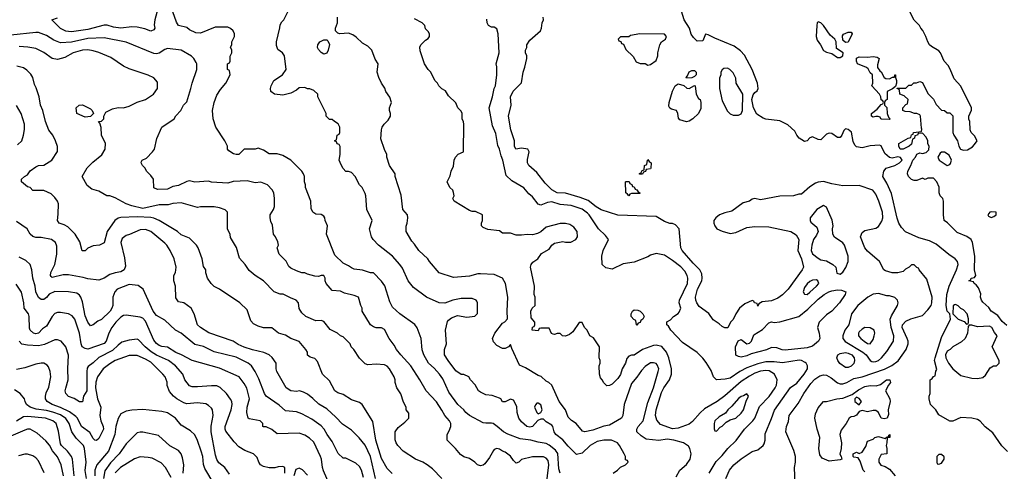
# Model space of a CAD drawing. Header units: inches. Extents: x 1793389 to 1900389, y 320802 to 470796.
# Tile 712 of 752: x 1881254 to 1888426, y 435063 to 438352. Entities that reach past the tile are written whole.
import ezdxf

# ---------------------------------------------------------------- set-up
doc = ezdxf.new("R2010")
doc.units = ezdxf.units.IN
doc.header["$MEASUREMENT"] = 0
doc.layers.add('B8483', color=7, linetype='Continuous')

msp = doc.modelspace()

# ---------------------------------------------------------------- linework, layer by layer
at = {"layer": 'B8483', "color": 2}
for points, elevation in [([(1882259.1, 438430), (1882236.9, 438350), (1882233.7, 438313.7), (1882238, 438290), (1882230, 438278), (1882210, 438269), (1882165.6, 438285.6), (1882110, 438298), (1882070, 438299.5), (1881990, 438289.6), (1881937.7, 438297.7), (1881890, 438311.8), (1881870, 438312), (1881750, 438281.3), (1881630, 438263.7), (1881610, 438265.2), (1881589.4, 438269.4), (1881550, 438289), (1881488.7, 438350), (1881530, 438364.7)], 270), ([(1885190, 435049.2), (1885180.1, 435080.1), (1885172.8, 435192.8), (1885157.7, 435217.7), (1885110, 435254), (1885090, 435264.5), (1885030, 435274.5), (1884978, 435290), (1884900.5, 435300.5), (1884810, 435332.3), (1884777.2, 435350), (1884732.7, 435390), (1884702, 435410), (1884690, 435414.5), (1884650, 435412.3), (1884630, 435416), (1884530, 435469.3), (1884504, 435490), (1884489, 435510), (1884446, 435550), (1884378.9, 435638.9), (1884335.3, 435735.3), (1884312.7, 435770), (1884273.6, 435813.6), (1884232.7, 435850), (1884197.2, 435910), (1884186.3, 435946.3), (1884179, 436030), (1884150, 436108), (1884132.9, 436132.9), (1884022, 436210), (1883970, 436258), (1883950, 436298), (1883912.9, 436412.9), (1883890, 436448), (1883830, 436508), (1883808.9, 436508.9), (1883750, 436528.7), (1883690, 436535.3), (1883670, 436544), (1883650, 436559), (1883610, 436578), (1883550, 436638), (1883489.2, 436790), (1883496, 436850), (1883479, 436890), (1883477.2, 436910), (1883470, 436922), (1883450, 436934), (1883410, 436935.3), (1883388, 436950), (1883376.4, 436976.4), (1883375.3, 437030), (1883335.3, 437130), (1883335.3, 437150), (1883329, 437170), (1883328.9, 437208.9), (1883322, 437230), (1883310, 437248), (1883228, 437330), (1883170, 437362), (1883130, 437375.3), (1883070, 437375.3), (1883030, 437402), (1882990, 437415.3), (1882968.9, 437408.9), (1882890, 437408), (1882850, 437369), (1882830, 437369), (1882810, 437375.3), (1882776.4, 437396.4), (1882768, 437410), (1882768, 437430), (1882748, 437470), (1882682, 437570), (1882664, 437630), (1882657.2, 437690), (1882669.3, 437750), (1882690, 437802), (1882716.5, 437843.5), (1882755.3, 437890), (1882786, 437950), (1882782, 437982), (1882768, 437990), (1882768, 438030), (1882782, 438038), (1882786, 438050), (1882787.3, 438087.3), (1882798, 438110), (1882798, 438130), (1882788.9, 438151.1), (1882798, 438170), (1882798, 438190), (1882818, 438230), (1882818, 438250), (1882808, 438270), (1882790, 438288), (1882770, 438298), (1882676.4, 438296.4), (1882570, 438254), (1882536.5, 438256.5), (1882490, 438279), (1882470, 438294), (1882409.5, 438309.5), (1882394.9, 438334.9), (1882368.7, 438410)], 270), ([(1885578, 435050), (1885608, 435070), (1885630, 435092), (1885666, 435110), (1885686, 435130), (1885682, 435142), (1885667.3, 435147.3), (1885666, 435170), (1885658, 435190), (1885624, 435250), (1885608.7, 435270), (1885566, 435290), (1885509.5, 435289.5), (1885460.7, 435279.3), (1885410.4, 435249.6), (1885350, 435195.3), (1885310, 435186), (1885250, 435245.2), (1885211.1, 435291.1), (1885159.3, 435330), (1885146.6, 435350), (1885137.2, 435390), (1885130, 435399), (1885090, 435422), (1885070, 435442), (1885050, 435442), (1885027.1, 435432.9), (1884990, 435389), (1884970, 435384), (1884948.7, 435390), (1884910, 435424), (1884890, 435449), (1884878, 435490), (1884875.1, 435535.1), (1884850, 435582), (1884830, 435588), (1884790, 435568), (1884770, 435568), (1884758, 435590), (1884750, 435595.3), (1884694.6, 435614.6), (1884650, 435619), (1884610, 435639), (1884595.3, 435650), (1884572.5, 435692.5), (1884538, 435730), (1884526, 435750), (1884490, 435768), (1884470, 435768.7), (1884430, 435795.3), (1884374, 435870), (1884349, 435910), (1884349, 435950), (1884362, 435990), (1884355.3, 436090), (1884370, 436154), (1884376.4, 436163.6), (1884400.2, 436179.8), (1884443.1, 436196.9), (1884510, 436184.7), (1884570, 436192), (1884588.4, 436211.6), (1884588.9, 436288.9), (1884583.1, 436303.1), (1884578, 436310), (1884550, 436321.2), (1884470, 436321.2), (1884410, 436309), (1884350, 436288), (1884310, 436288.7), (1884218, 436330), (1884121.5, 436401.5), (1884084, 436450), (1884043.2, 436543.2), (1884024, 436570), (1883969, 436630), (1883868, 436710), (1883828, 436750), (1883815.3, 436770), (1883802, 436830), (1883822, 436890), (1883782, 436970), (1883775.3, 437070), (1883770, 437086), (1883748, 437130), (1883728, 437150), (1883698, 437210), (1883670, 437238), (1883650, 437246), (1883630, 437246), (1883610, 437268), (1883594.6, 437294.6), (1883582, 437330), (1883588, 437370), (1883587.3, 437427.3), (1883582, 437442), (1883567.3, 437447.3), (1883562, 437462), (1883548, 437470), (1883562, 437478), (1883566, 437510), (1883582, 437518), (1883586, 437530), (1883586, 437570), (1883574.6, 437594.6), (1883546, 437610), (1883530, 437626), (1883510, 437626), (1883486, 437650), (1883486, 437670), (1883426, 437790), (1883426, 437810), (1883396.4, 437836.4), (1883367.3, 437847.3), (1883350, 437848), (1883330, 437858), (1883290, 437855.3), (1883270, 437838), (1883230, 437818), (1883170, 437802), (1883110, 437808.7), (1883084, 437830), (1883081.2, 437850), (1883086, 437870), (1883105.2, 437910), (1883168, 437950), (1883194, 437990), (1883182, 438090), (1883168, 438110), (1883134.6, 438134.6), (1883124.7, 438164.7), (1883124, 438190), (1883148.4, 438291.6), (1883150, 438314), (1883163.1, 438336.9), (1883178, 438350), (1883206, 438410)], 266), ([(1888450, 435206), (1888409.1, 435249.1), (1888343.2, 435343.2), (1888286.8, 435386.8), (1888250, 435428.7), (1888230, 435439), (1888190, 435449), (1888110, 435455.3), (1888051.1, 435428.9), (1888030, 435429), (1887950, 435475.3), (1887928.7, 435510), (1887888.7, 435550), (1887878, 435590), (1887878, 435610), (1887886, 435630), (1887886, 435730), (1887902, 435738), (1887910, 435754), (1887922, 435758), (1887928.4, 435791.6), (1887935.3, 435804.7), (1887918, 435870), (1887922, 435890), (1887970, 436038), (1888035.3, 436170), (1888028.7, 436208.7), (1888009.5, 436229.5), (1888002.7, 436270), (1888006.6, 436350), (1888024.5, 436410), (1888078, 436530), (1888089.3, 436570), (1888085.2, 436590), (1888069, 436610), (1888022, 436642), (1887930, 436716), (1887882.5, 436742.5), (1887803.9, 436763.9), (1887707.3, 436807.3), (1887677.5, 436837.5), (1887657.2, 436870), (1887645.4, 436905.4), (1887605.4, 437085.4), (1887570, 437162), (1887542, 437210), (1887549.2, 437250), (1887565.2, 437270), (1887630, 437290.4), (1887663.7, 437310), (1887682.4, 437330), (1887670, 437349.4), (1887650, 437352.1), (1887610, 437343.6), (1887590, 437347.3), (1887556.4, 437376.4), (1887530, 437434), (1887517.5, 437437.5), (1887450, 437433.6), (1887390, 437417.7), (1887350, 437425.1), (1887338.2, 437438.2), (1887325.7, 437465.7), (1887313.1, 437533.1), (1887290, 437553.2), (1887270, 437556), (1887256.1, 437543.9), (1887242.4, 437510), (1887230, 437494.5), (1887210, 437494), (1887170, 437522.9), (1887150, 437524.5), (1887130, 437517.2), (1887090, 437477.2), (1887070, 437479.3), (1887030, 437499.6), (1887008.6, 437491.4), (1886990, 437469.2), (1886970, 437463.7), (1886932.7, 437490), (1886916, 437510), (1886900.2, 437540.2), (1886850, 437586.6), (1886790, 437615.1), (1886690, 437627), (1886670, 437633.6), (1886624.7, 437664.8), (1886599.7, 437710), (1886586.9, 437770), (1886596.3, 437803.7), (1886610, 437822.8), (1886625.6, 437834.4), (1886634, 437850), (1886629.2, 437890), (1886589.4, 437990), (1886534.3, 438094.3), (1886504.4, 438124.4), (1886459.1, 438159.1), (1886317.5, 438217.5), (1886270, 438242), (1886250, 438246), (1886230, 438198), (1886190, 438195.3), (1886162, 438222), (1886145.6, 438245.6), (1886134, 438290), (1886094.5, 438350), (1886065.6, 438445.6)], 246), ([(1888444.9, 436124.9), (1888410, 436152.7), (1888378.7, 436198.7), (1888330, 436229.3), (1888314.8, 436254.8), (1888270, 436294), (1888259.3, 436310), (1888254, 436330), (1888254.6, 436354.6), (1888239.3, 436399.3), (1888222, 436422), (1888206, 436430), (1888202, 436442), (1888168.7, 436450), (1888182, 436458), (1888186, 436470), (1888210, 436474), (1888218, 436490), (1888209.2, 436529.2), (1888212.7, 436630), (1888194, 436730), (1888184, 436750), (1888153.6, 436773.6), (1888083.2, 436803.2), (1888012.9, 436872.9), (1887989.2, 436890), (1887982.7, 436930), (1887982.9, 437030), (1887978, 437050), (1887959.3, 437070), (1887952.7, 437090), (1887952.3, 437132.3), (1887935.3, 437170), (1887910, 437198), (1887870, 437198), (1887851, 437189), (1887830, 437198), (1887790, 437182), (1887770, 437182), (1887749.1, 437189.1), (1887728.7, 437210), (1887722, 437230), (1887724, 437250), (1887745.2, 437290), (1887759, 437330), (1887779, 437350), (1887790, 437372), (1887810, 437382), (1887830, 437378), (1887856.4, 437383.6), (1887876.4, 437403.6), (1887878, 437430), (1887868.9, 437448.9), (1887868.7, 437470), (1887856.4, 437496.4), (1887830, 437526), (1887798, 437522), (1887794, 437510), (1887774, 437506), (1887772, 437490), (1887758, 437482), (1887750, 437446), (1887734, 437430), (1887690, 437409.2), (1887668.7, 437410), (1887658, 437430), (1887658, 437450), (1887726, 437490), (1887746, 437494), (1887750, 437514), (1887762, 437518), (1887766, 437530), (1887822, 437538), (1887826, 437554), (1887822, 437562), (1887815.3, 437650), (1887810, 437658), (1887788.7, 437668.7), (1887771.3, 437668.7), (1887740.4, 437680.4), (1887703.1, 437683.1), (1887686, 437690), (1887686, 437710), (1887710, 437734), (1887722, 437738), (1887726, 437770), (1887696.4, 437796.4), (1887666, 437810), (1887662, 437842), (1887646, 437850), (1887646, 437854), (1887710, 437854), (1887730, 437874), (1887750, 437874), (1887768.4, 437891.6), (1887787.3, 437892.7), (1887810, 437902), (1887830, 437894), (1887870, 437814), (1887910, 437774), (1887930, 437734), (1887970, 437694), (1887991.6, 437691.6), (1888010, 437674), (1888030, 437674), (1888051.6, 437651.6), (1888052, 437530), (1888058, 437510), (1888084.7, 437470), (1888094.8, 437430), (1888106, 437410), (1888130, 437400.7), (1888157, 437403), (1888193.6, 437426.4), (1888210, 437442), (1888228, 437470), (1888210, 437506), (1888186, 437530), (1888178, 437550), (1888175.3, 437610), (1888168.7, 437628.7), (1888168, 437650), (1888187.3, 437692.7), (1888188, 437710), (1888108.9, 437868.9), (1888061.5, 437921.5), (1888032.9, 437992.9), (1888018, 438018), (1887988, 438050), (1887962.7, 438110), (1887950, 438125.2), (1887896.5, 438156.5), (1887882, 438170), (1887868.7, 438190), (1887855.3, 438230), (1887833.6, 438273.6), (1887818, 438290), (1887808, 438310), (1887770, 438348), (1887738, 438410)], 242), ([(1886036.4, 435023.6), (1886062, 435070), (1886110, 435111.3), (1886139, 435150), (1886144, 435190), (1886135.3, 435230), (1886124.7, 435244.7), (1886089.4, 435269.4), (1886018, 435290), (1885970, 435297.6), (1885910, 435287), (1885818, 435298), (1885780.1, 435320.1), (1885749, 435350), (1885748.7, 435370), (1885759, 435390), (1885796.2, 435430), (1885830, 435564.7), (1885869.6, 435670), (1885905.2, 435790), (1885909, 435810), (1885897.5, 435837.5), (1885890, 435848.7), (1885870, 435854), (1885850, 435852.7), (1885810, 435825.2), (1885782.8, 435797.2), (1885750, 435749), (1885710, 435702), (1885656.3, 435550), (1885646.8, 435470), (1885638, 435450), (1885550, 435399.3), (1885510, 435392.7), (1885430, 435362.7), (1885370, 435349.2), (1885354.6, 435354.6), (1885308, 435410), (1885273.6, 435433.6), (1885250, 435458), (1885229, 435510), (1885184, 435570), (1885129, 435689), (1885109.2, 435709.2), (1885090, 435719), (1885052.1, 435752.1), (1885030, 435761.2), (1884937.5, 435817.5), (1884895.3, 435835.3), (1884838, 435958), (1884830, 435986), (1884814, 435970), (1884790, 435958), (1884770, 435958), (1884730, 435978), (1884704.7, 436004.7), (1884698, 436030), (1884714, 436070), (1884770, 436142), (1884788.7, 436151.3), (1884807.3, 436172.7), (1884804, 436230), (1884809.4, 436330), (1884793.2, 436430), (1884770, 436468.7), (1884710, 436495.3), (1884610, 436502), (1884590, 436502), (1884530, 436484), (1884414.6, 436474.6), (1884310, 436508.7), (1884238, 436590), (1884228, 436610), (1884162, 436670), (1884130, 436718), (1884110, 436738), (1884069, 436810), (1884069, 436849), (1884077.2, 436870), (1884081.2, 436910), (1884079, 436930), (1884044, 436970), (1884033.6, 437073.6), (1883988.7, 437210), (1883988, 437230), (1883948.7, 437290), (1883928.7, 437350), (1883928, 437370), (1883910, 437406), (1883884.7, 437484.7), (1883888.7, 437550), (1883895.3, 437570), (1883908, 437590), (1883938.6, 437621.4), (1883954, 437650), (1883955.3, 437670), (1883948.7, 437690), (1883948.7, 437710), (1883962, 437750), (1883948.9, 437788.9), (1883922, 437830), (1883913.6, 437853.6), (1883888.7, 437890), (1883868.7, 437930), (1883858, 437970), (1883866, 438030), (1883844, 438064), (1883818, 438130), (1883790, 438158), (1883750, 438182), (1883704.1, 438224.1), (1883680.9, 438240.9), (1883650, 438254), (1883586, 438250), (1883570, 438254), (1883554, 438270), (1883554, 438290), (1883568.7, 438330), (1883568, 438370)], 262), ([(1886277.2, 435050), (1886326.3, 435133.7), (1886370, 435177.3), (1886411.5, 435228.5), (1886473.8, 435286.2), (1886533.2, 435370), (1886595.1, 435430), (1886609.6, 435450.4), (1886644, 435536), (1886712.5, 435607.5), (1886757, 435670), (1886767.3, 435690), (1886772, 435730), (1886751.1, 435771.1), (1886713.7, 435793.7), (1886690, 435796.3), (1886650, 435791.2), (1886610, 435776.9), (1886570, 435756.9), (1886510, 435717.6), (1886390, 435612), (1886334.8, 435570), (1886242.8, 435517.2), (1886210.4, 435489.6), (1886154, 435426), (1886130, 435406), (1886050, 435377), (1886010, 435372), (1885922.9, 435402.9), (1885895.9, 435435.9), (1885884.5, 435470), (1885889.6, 435510), (1885930, 435636), (1885945.1, 435670), (1885987, 435730), (1886002, 435770), (1886000.7, 435810), (1885982.9, 435890), (1885966.6, 435930), (1885931.2, 435971.2), (1885890, 435982), (1885870, 435978.4), (1885791.3, 435950), (1885730, 435909), (1885710, 435909), (1885690, 435902), (1885675.3, 435884.7), (1885666, 435850), (1885642.8, 435810), (1885630, 435768), (1885610, 435738), (1885570, 435698), (1885550, 435688), (1885530, 435686), (1885510, 435706), (1885498, 435730), (1885484.7, 435744.7), (1885478, 435770), (1885475.3, 435830), (1885482, 435850), (1885482, 435870), (1885475.3, 435890), (1885478, 435970), (1885434.6, 436034.6), (1885408, 436050), (1885388, 436090), (1885368, 436110), (1885350, 436146), (1885330, 436146), (1885282, 436078), (1885259.8, 436060.2), (1885230, 436048), (1885208.4, 436048.4), (1885190, 436066), (1885170, 436066), (1885150, 436058), (1885140.4, 436060.4), (1885127.3, 436067.3), (1885110, 436106), (1885050, 436106), (1885038, 436102), (1885030, 436086), (1884986, 436090), (1884988.4, 436111.6), (1885002, 436118), (1885006, 436130), (1885006, 436150), (1884980.4, 436180.4), (1884978, 436230), (1884988, 436250), (1885008, 436270), (1885008.7, 436330), (1885002, 436350), (1885004, 436410), (1884974, 436550), (1884979, 436570), (1884992.9, 436587.1), (1885028.7, 436610), (1885055.3, 436650), (1885110, 436681), (1885129.3, 436710.7), (1885150, 436724.7), (1885210, 436736), (1885230, 436731.3), (1885268.4, 436731.6), (1885306, 436750), (1885318, 436770), (1885315.3, 436810), (1885290, 436842), (1885260.2, 436860.2), (1885230, 436868.7), (1885190, 436868.7), (1885090, 436842), (1885050, 436808), (1885025.4, 436794.6), (1884990, 436784), (1884950, 436788.7), (1884910, 436782), (1884870, 436782), (1884830, 436798), (1884770, 436798), (1884750, 436815.3), (1884663.1, 436823.1), (1884630, 436838), (1884618, 436850), (1884618, 436870), (1884626, 436890), (1884626, 436930), (1884574.6, 436954.6), (1884550, 436955.3), (1884530, 436962), (1884418, 437030), (1884408, 437050), (1884418, 437070), (1884414.6, 437094.6), (1884408, 437110), (1884388, 437130), (1884368, 437170), (1884390, 437214), (1884398, 437250), (1884414.6, 437285.4), (1884418, 437330), (1884428.4, 437351.6), (1884448.4, 437371.6), (1884486, 437390), (1884488, 437590), (1884487.3, 437607.3), (1884478, 437630), (1884478, 437670), (1884470, 437686), (1884446, 437710), (1884430, 437746), (1884376.4, 437796.4), (1884354.6, 437834.6), (1884330, 437848), (1884308, 437870), (1884298, 437890), (1884278, 437910), (1884248, 437970), (1884229.1, 437989.1), (1884202, 438030), (1884170, 438126), (1884169.1, 438150.9), (1884175.3, 438170), (1884210, 438202), (1884230, 438214), (1884238, 438230), (1884238, 438250), (1884230, 438266), (1884210, 438286), (1884206, 438310), (1884186, 438330), (1884130, 438358)], 258), ([(1886397.2, 435010), (1886425.2, 435070), (1886455.3, 435110), (1886510, 435154.8), (1886590, 435206), (1886630, 435218), (1886669.3, 435250.7), (1886677.2, 435262.8), (1886684, 435290), (1886684.1, 435335.9), (1886731.5, 435448.5), (1886751.7, 435508.3), (1886867.6, 435672.4), (1886914.2, 435705.9), (1886969.5, 435770), (1886992.3, 435810), (1886993.2, 435830), (1886984, 435850), (1886975.9, 435855.9), (1886950, 435869.3), (1886931.7, 435871.7), (1886810, 435853.6), (1886750, 435859.7), (1886690, 435858.9), (1886630, 435845.1), (1886550, 435816.3), (1886500.7, 435790), (1886430, 435742), (1886392.9, 435732.9), (1886329.1, 435729.1), (1886308, 435750), (1886290, 435798), (1886255.5, 435855.5), (1886230, 435888), (1886190, 435928.7), (1886082, 436002), (1885998, 436090), (1885980.4, 436120.4), (1885968, 436130), (1885968.9, 436151.1), (1885994.6, 436165.4), (1886015.3, 436190), (1886050, 436211.3), (1886057.5, 436222.5), (1886069.2, 436250), (1886057.2, 436290), (1886061.2, 436310), (1886118.4, 436430), (1886122, 436470), (1886117, 436490), (1886100.1, 436520.1), (1886070, 436552.3), (1886010, 436599.3), (1885950, 436638), (1885890, 436649.3), (1885850, 436637.2), (1885830, 436625.2), (1885730, 436585.2), (1885650, 436574), (1885570, 436534), (1885524, 436544), (1885498, 436570), (1885495.3, 436630), (1885504, 436670), (1885542, 436750), (1885520.2, 436780.2), (1885470, 436828.7), (1885402.7, 436930), (1885390, 436942.7), (1885350, 436971.6), (1885270, 436999.6), (1885190, 437007), (1885130, 437025.1), (1885099.1, 437020.9), (1885050, 437002), (1885030, 437008.7), (1884990, 437062), (1884963.7, 437083.7), (1884926.3, 437126.3), (1884839.3, 437179.3), (1884798, 437218), (1884774, 437330), (1884760.2, 437360.2), (1884749, 437410), (1884736.5, 437436.5), (1884722, 437522), (1884699, 437579), (1884673.2, 437710), (1884697.2, 437790), (1884709.2, 437850.8), (1884719, 437870), (1884729, 437950), (1884728.9, 438008.9), (1884724, 438030), (1884746, 438110), (1884739, 438250), (1884730, 438286), (1884710, 438298), (1884690, 438298), (1884668, 438310), (1884658, 438330), (1884656.4, 438356.4)], 254), ([(1886902, 434970), (1886897.2, 435090), (1886904, 435130), (1886904, 435170), (1886893.2, 435213.2), (1886834, 435350), (1886839, 435390), (1886854.6, 435425.4), (1886859, 435470), (1886924.1, 435555.9), (1886967, 435630), (1887016.6, 435703.4), (1887045.4, 435734.6), (1887082.7, 435757.3), (1887110, 435765.5), (1887130, 435763), (1887164.7, 435744.7), (1887210, 435706), (1887230, 435699.1), (1887250, 435700.5), (1887279, 435710), (1887330, 435739.1), (1887390, 435750.5), (1887552.7, 435807.3), (1887606.2, 435833.8), (1887653.1, 435866.9), (1887712.3, 435950), (1887726, 435990), (1887726, 436010), (1887719.3, 436030), (1887682.7, 436110), (1887685.2, 436130), (1887710, 436156), (1887745.6, 436174.4), (1887830, 436198), (1887870, 436238), (1887892.7, 436270), (1887899, 436290), (1887901.2, 436330), (1887863.1, 436463.1), (1887806, 436530), (1887802, 436542), (1887790, 436546), (1887770, 436566), (1887750, 436566), (1887734, 436550), (1887705.4, 436534.6), (1887690, 436518), (1887650.9, 436509.1), (1887609.3, 436509.3), (1887562, 436522), (1887548.7, 436530), (1887518, 436590), (1887430, 436665.2), (1887409.6, 436689.6), (1887379, 436770), (1887390, 436802), (1887410, 436816), (1887490, 436834.8), (1887510, 436844.7), (1887535.1, 436884.9), (1887542, 436910), (1887538, 436950), (1887512.3, 437030), (1887490, 437082), (1887469.5, 437109.5), (1887370, 437144), (1887250, 437142), (1887170, 437156), (1887110, 437173.2), (1887070.8, 437169.2), (1887050, 437162), (1887010, 437135.3), (1886950, 437082), (1886930, 437082), (1886890, 437069.2), (1886790, 437066.6), (1886650, 437040.9), (1886610, 437049.3), (1886590, 437045.2), (1886570, 437029.4), (1886523, 437017), (1886441.4, 436958.6), (1886390, 436946), (1886351.3, 436930), (1886324.7, 436910), (1886311.3, 436890), (1886311.3, 436870), (1886318, 436850), (1886332, 436830), (1886370.7, 436810.7), (1886430, 436794.8), (1886470, 436802.8), (1886550, 436839.1), (1886610, 436846), (1886710, 436842.4), (1886871.3, 436810), (1886910, 436784.7), (1886930, 436752), (1886923, 436670), (1886948, 436610), (1886962.8, 436550), (1886954.8, 436530), (1886851.8, 436388.2), (1886810, 436349.2), (1886775.9, 436324.1), (1886730, 436304), (1886662.8, 436297.2), (1886638, 436282), (1886630, 436266), (1886626, 436286), (1886606, 436290), (1886602, 436302), (1886590, 436306), (1886536.9, 436283.1), (1886498, 436250), (1886471, 436210), (1886450, 436168), (1886432, 436150), (1886412.7, 436107.3), (1886390, 436108), (1886370, 436118), (1886350, 436138), (1886305.6, 436165.6), (1886272.9, 436212.9), (1886204.1, 436264.1), (1886186, 436290), (1886178, 436310), (1886177, 436330), (1886192, 436390), (1886222.7, 436450), (1886226, 436470), (1886222, 436502), (1886209.2, 436530), (1886159.1, 436579.1), (1886079, 436670), (1886069.2, 436690), (1886058, 436830), (1886030, 436858), (1886010, 436868), (1885990, 436868), (1885950, 436882), (1885890, 436919), (1885610, 436929.3), (1885490, 436967), (1885452.7, 436990), (1885395.1, 437035.1), (1885337.7, 437057.7), (1885230, 437089.4), (1885168, 437090), (1885130, 437114), (1885081.2, 437161.2), (1885020.2, 437240.2), (1884962, 437290), (1884954, 437310), (1884954, 437334), (1884966, 437390), (1884955.3, 437410), (1884910, 437417), (1884869, 437410), (1884857.2, 437430), (1884857.2, 437470), (1884832.3, 437550), (1884815.1, 437650), (1884832.7, 437730), (1884829.4, 437790), (1884849.5, 437830.5), (1884908.7, 437891.3), (1884922, 437970), (1884934.6, 438005.4), (1884948, 438070), (1884948, 438090), (1884938, 438110), (1884938, 438130), (1884948, 438150), (1884948.7, 438170), (1884970, 438202), (1885048, 438270), (1885055.3, 438290), (1885059, 438330), (1885068.7, 438350), (1885068, 438370)], 250), ([(1885089.3, 434950), (1885109.3, 435109.3), (1885102.7, 435142.7), (1885090, 435159), (1885070, 435169), (1884990, 435169), (1884910, 435148.7), (1884890, 435128.7), (1884870, 435122), (1884850, 435142), (1884830, 435174), (1884790, 435202), (1884770, 435208.7), (1884750, 435224), (1884730, 435229), (1884710, 435222), (1884704.5, 435215.5), (1884675.9, 435164.1), (1884642, 435118), (1884630, 435108), (1884610, 435102), (1884589.2, 435109.2), (1884568, 435130), (1884530, 435155.3), (1884490, 435168.7), (1884465.6, 435185.6), (1884428.7, 435230), (1884368, 435290), (1884368, 435330), (1884383.1, 435356.9), (1884394, 435390), (1884394, 435410), (1884384, 435430), (1884349.5, 435469.5), (1884330, 435508.7), (1884290, 435569), (1884214, 435650), (1884169, 435730), (1884102.7, 435830), (1884029, 435910), (1883999, 435950), (1883982, 435982), (1883944, 436030), (1883910, 436095.3), (1883890, 436108.7), (1883850, 436108.7), (1883830, 436115.3), (1883808.7, 436130), (1883748.7, 436230), (1883748, 436250), (1883738, 436270), (1883722, 436330), (1883690, 436344), (1883620.2, 436360.2), (1883590, 436376), (1883530, 436379.3), (1883485.2, 436430), (1883479, 436450), (1883479, 436470), (1883470, 436488), (1883450, 436488.7), (1883430, 436482), (1883403.1, 436483.1), (1883350, 436498), (1883330, 436508.7), (1883309.1, 436509.1), (1883270, 436522), (1883230, 436542), (1883213.6, 436553.6), (1883193.6, 436593.6), (1883144.7, 436644.7), (1883128.7, 436690), (1883138, 436710), (1883134.6, 436734.6), (1883118, 436770), (1883102, 436790), (1883094.6, 436854.6), (1883083.1, 436883.1), (1883079, 436910), (1883079, 436930), (1883102, 436970), (1883108.9, 436991.1), (1883109, 437050), (1883104, 437090), (1883092.7, 437112.7), (1883058, 437150), (1883010, 437168.7), (1882970, 437164), (1882910, 437179), (1882807.5, 437172.5), (1882770, 437161.2), (1882650, 437169.2), (1882630, 437175.3), (1882530, 437169), (1882490, 437179), (1882470, 437174), (1882410, 437145.2), (1882370, 437137.2), (1882330, 437117.2), (1882256.4, 437116.4), (1882230, 437128), (1882228, 437190), (1882210, 437218), (1882178, 437250), (1882168, 437270), (1882148, 437290), (1882138, 437310), (1882140.4, 437319.6), (1882146, 437330), (1882176.5, 437343.5), (1882222, 437390), (1882235.3, 437410), (1882252.9, 437487.1), (1882288, 437570), (1882378, 437630), (1882390, 437652), (1882428, 437690), (1882448, 437730), (1882470, 437754), (1882501.2, 437850), (1882509.2, 437890), (1882544, 437990), (1882544, 438030), (1882540.2, 438040.2), (1882522, 438070), (1882505.6, 438085.6), (1882430, 438129.2), (1882330, 438141.2), (1882310, 438134), (1882270, 438109.3), (1882250, 438103.7), (1882230, 438106), (1882030, 438189.2), (1881870, 438219.5), (1881750, 438214.7), (1881630, 438188.2), (1881550, 438183.6), (1881502.3, 438202.3), (1881450, 438237), (1881390, 438258), (1881370, 438259.5), (1881190, 438238.7)], 274), ([(1884328.7, 435010), (1884260.2, 435080.2), (1884222, 435110), (1884189.4, 435129.4), (1884138, 435150), (1884048, 435210), (1884008, 435250), (1883995.3, 435270), (1883988.9, 435291.1), (1883989.3, 435350.7), (1884010, 435382), (1884060.2, 435419.8), (1884088, 435450), (1884087.3, 435487.3), (1884068, 435510), (1884068, 435530), (1884050, 435566), (1884030, 435626), (1884002, 435670), (1883989.1, 435709.1), (1883988.7, 435730), (1883982, 435750), (1883948.7, 435810), (1883930, 435828.7), (1883910, 435839), (1883850, 435844), (1883790, 435838), (1883770, 435846), (1883730, 435888), (1883688.7, 435950), (1883668.7, 435970), (1883662, 435990), (1883610, 436042), (1883590, 436049), (1883568, 436070), (1883516.5, 436096.5), (1883470, 436154), (1883450, 436162), (1883410, 436158), (1883338, 436190), (1883310, 436218), (1883290, 436248), (1883284, 436290), (1883268.7, 436310), (1883225.4, 436325.4), (1883172.5, 436352.5), (1883150, 436353.2), (1883108, 436370), (1883029.1, 436449.1), (1882970, 436488.7), (1882925.6, 436525.6), (1882895.3, 436570), (1882854.6, 436614.6), (1882832.9, 436692.9), (1882790, 436766), (1882788, 436788), (1882768, 436830), (1882768, 436950), (1882750, 436968), (1882710, 436982), (1882670, 436988.7), (1882570, 436989), (1882550, 436985.2), (1882430, 437017.2), (1882370, 437012.7), (1882335.2, 437004.8), (1882270, 437002.9), (1882150, 436978), (1882070, 436995.6), (1882029.7, 437009.7), (1881950, 437055.3), (1881910, 437068.7), (1881888.9, 437068.9), (1881830, 437102), (1881778, 437118), (1881745.6, 437145.6), (1881708, 437210), (1881746.3, 437273.7), (1881786.8, 437313.2), (1881852.9, 437367.1), (1881875.3, 437410), (1881878, 437450), (1881848.7, 437510), (1881847.3, 437567.3), (1881838, 437598), (1881828.4, 437611.6), (1881850, 437614), (1881866, 437630), (1881866, 437650), (1881882, 437678), (1881930, 437702), (1881970, 437711.3), (1882008.9, 437711.1), (1882050, 437721), (1882109.3, 437750.7), (1882168.9, 437771.1), (1882228, 437810), (1882258, 437850), (1882256.4, 437896.4), (1882230, 437928), (1882190, 437948.7), (1882050, 437994), (1882010, 438014), (1881916.5, 438076.5), (1881830, 438113.2), (1881790, 438125.2), (1881750, 438132), (1881710, 438129.2), (1881642, 438110), (1881582.5, 438077.5), (1881530, 438061.2), (1881490, 438069), (1881430, 438113.2), (1881370, 438141.2), (1881312.1, 438152.1), (1881250, 438157)], 278), ([(1883967.2, 435047.2), (1883930, 435084), (1883890, 435155.3), (1883847, 435290), (1883825.2, 435425.2), (1883748.7, 435550), (1883730, 435564), (1883670, 435583.7), (1883610, 435622.7), (1883570, 435634), (1883550, 435649), (1883510, 435722), (1883459, 435770), (1883422, 435862), (1883404, 435884), (1883370, 435895.3), (1883350, 435908.7), (1883349, 435930), (1883339, 435950), (1883290, 436008.7), (1883230, 436029.3), (1883190, 436053.2), (1883138, 436070), (1883090, 436108), (1883030, 436108.7), (1882990, 436119), (1882956.5, 436136.5), (1882938, 436158), (1882910, 436238), (1882858, 436290), (1882710, 436388.7), (1882669.1, 436409.1), (1882648, 436430), (1882622, 436470), (1882609.1, 436509.1), (1882608.7, 436530), (1882593.6, 436553.6), (1882582, 436610), (1882554, 436690), (1882542, 436710), (1882490, 436762), (1882430, 436784), (1882402, 436810), (1882269.6, 436889.6), (1882230, 436906.6), (1882210, 436911.8), (1882110, 436916.2), (1881990, 436912), (1881970, 436906), (1881947.3, 436890), (1881890.7, 436810), (1881870, 436728), (1881834, 436710), (1881790, 436704), (1881750.9, 436689.1), (1881730, 436669), (1881709.2, 436669.2), (1881692.9, 436732.9), (1881657.2, 436790), (1881604.1, 436844.1), (1881578.4, 436858.4), (1881542, 436870), (1881529.2, 436889.2), (1881534.6, 436934.6), (1881535.3, 437010), (1881528.7, 437030), (1881510, 437058), (1881483.1, 437083.1), (1881430, 437108), (1881350, 437108.7), (1881329, 437129), (1881310, 437135.3), (1881266, 437170), (1881266, 437190), (1881288, 437210), (1881310, 437222), (1881329.5, 437250.5), (1881370, 437281), (1881390, 437291), (1881430, 437291.3), (1881488, 437330), (1881528.4, 437391.6), (1881528.4, 437428.4), (1881515.3, 437470), (1881494, 437510), (1881466.8, 437546.8), (1881441.2, 437610), (1881421.2, 437690), (1881404, 437730), (1881395.3, 437790), (1881374.6, 437854.6), (1881360.4, 437880.4), (1881348.7, 437930), (1881335.5, 437955.5), (1881305.6, 437985.6), (1881280.2, 438000.2), (1881233.6, 438013.6)], 282), ([(1881238.6, 437441.4), (1881268.7, 437470), (1881282, 437510), (1881288.9, 437551.1), (1881289, 437590), (1881264, 437670), (1881230, 437728)], 286), ([(1883845.1, 435010), (1883809.6, 435169.7), (1883770, 435254), (1883727.2, 435307.2), (1883670, 435362), (1883605.6, 435405.6), (1883557.5, 435457.5), (1883490, 435519), (1883432.1, 435552.1), (1883390, 435593.2), (1883350, 435624), (1883320.2, 435640.2), (1883291.6, 435648.4), (1883270, 435644), (1883230, 435649.2), (1883195.3, 435670), (1883128, 435790), (1883122, 435810), (1883122, 435850), (1883092.3, 435892.3), (1883072, 435912), (1883031.1, 435928.9), (1882950, 435947), (1882890, 435967), (1882846.2, 435986.2), (1882809.5, 436009.5), (1882632.1, 436072.1), (1882569.6, 436109.7), (1882550, 436129.2), (1882524, 436210), (1882502, 436250), (1882450, 436288.7), (1882410, 436298), (1882390, 436326), (1882388.7, 436410), (1882375.3, 436450), (1882375.3, 436490), (1882389.1, 436510.9), (1882394, 436550), (1882379, 436610), (1882349.2, 436670), (1882325.2, 436710), (1882310, 436725.2), (1882209, 436810), (1882170, 436824.5), (1882130, 436822.7), (1882053, 436787), (1882030, 436781.2), (1882000.5, 436759.5), (1881990.7, 436730), (1882017.3, 436617.3), (1882023.4, 436556.6), (1882014, 436530), (1881990, 436515.1), (1881950, 436509.3), (1881910, 436497.2), (1881870, 436469.3), (1881830, 436455.3), (1881750, 436464), (1881715.1, 436475.1), (1881610, 436492.7), (1881570, 436492.7), (1881490, 436475.3), (1881482.7, 436482.7), (1881479, 436490), (1881481.2, 436510), (1881509.2, 436570), (1881523.1, 436643.1), (1881523.1, 436703.1), (1881515.3, 436730), (1881486, 436750), (1881410, 436765.2), (1881370, 436766), (1881350, 436774), (1881329.5, 436789.5), (1881309.1, 436829.1), (1881230, 436882)], 286), ([(1883757.5, 435017.5), (1883744, 435070), (1883730, 435098), (1883703.1, 435123.1), (1883630, 435158), (1883610, 435158), (1883573.6, 435193.6), (1883530, 435279), (1883493.2, 435330), (1883472.7, 435370), (1883450, 435395.1), (1883382.5, 435442.5), (1883310, 435481.2), (1883270, 435496), (1883190, 435502.7), (1883143.3, 435543.3), (1883049.6, 435609.6), (1883036, 435630), (1882996.6, 435736.6), (1882969.3, 435790), (1882941.2, 435830), (1882919, 435850), (1882830, 435894.5), (1882670, 435932.3), (1882591.7, 435971.7), (1882530, 435986), (1882430, 436069), (1882388.7, 436090), (1882310, 436164), (1882250, 436197.2), (1882227, 436230), (1882154, 436390), (1882116.5, 436416.5), (1882050, 436424), (1881964.7, 436390), (1881946, 436370), (1881931.1, 436331.1), (1881932.4, 436270), (1881926, 436250), (1881911.8, 436228.2), (1881850, 436169.3), (1881824, 436156), (1881790, 436129), (1881770, 436122), (1881750, 436148), (1881730, 436195.3), (1881710, 436298), (1881699.5, 436330), (1881690, 436345.2), (1881670, 436361.2), (1881610, 436369.3), (1881510, 436372.3), (1881468.1, 436351.9), (1881450, 436328.7), (1881430, 436314), (1881410, 436314), (1881390, 436329), (1881372.3, 436370), (1881366.6, 436410), (1881349.3, 436470), (1881341.2, 436530), (1881329.1, 436569.1), (1881299.3, 436599.3), (1881250, 436622)], 290), ([(1883538.6, 434898.6), (1883466.2, 435066.2), (1883458.4, 435090), (1883452.3, 435150), (1883446, 435170), (1883395.9, 435275.9), (1883364.8, 435304.8), (1883330, 435325.2), (1883290, 435341.2), (1883130, 435335.3), (1883090, 435368), (1883050, 435386), (1883030, 435386), (1883026, 435390), (1883026, 435410), (1883006, 435430), (1882924.7, 435444.7), (1882918, 435450), (1882909.2, 435490), (1882909.5, 435530), (1882926.6, 435590), (1882923.7, 435610), (1882907.2, 435667.2), (1882890, 435702), (1882851.7, 435751.7), (1882710, 435815.1), (1882510, 435869.3), (1882431.4, 435911.4), (1882390, 435927.3), (1882330, 435967), (1882290, 435972), (1882270, 435979.5), (1882250, 435992.7), (1882230, 436019), (1882170, 436157.2), (1882150, 436178), (1882130, 436186.6), (1882030, 436201.2), (1882010, 436197.2), (1881990, 436186), (1881953.4, 436150), (1881924.9, 436110), (1881902, 436070), (1881882.8, 436010), (1881870, 435994), (1881750, 435952.3), (1881730, 435957), (1881709.5, 435970), (1881700.5, 435990), (1881689.6, 436069.6), (1881654.5, 436170), (1881636.2, 436196.2), (1881610, 436209.3), (1881550, 436219.3), (1881530, 436219.3), (1881510, 436213.2), (1881490.4, 436189.6), (1881450, 436120.9), (1881419.9, 436100.1), (1881390, 436069.4), (1881370, 436064.5), (1881355.3, 436070), (1881329.6, 436089.6), (1881324.8, 436104.8), (1881323.7, 436190), (1881317.2, 436210), (1881285.2, 436250), (1881282.7, 436290), (1881266.8, 436366.8), (1881226.8, 436426.8)], 294), ([(1883186, 435050), (1883186, 435090), (1883170, 435098), (1883136.4, 435096.4), (1883111.3, 435088.7), (1883070.9, 435089.1), (1883030, 435099), (1883008, 435110), (1882995.3, 435130), (1882983.1, 435163.1), (1882958, 435190), (1882893.6, 435213.6), (1882850, 435242), (1882816.5, 435276.5), (1882755.5, 435355.5), (1882749.3, 435370), (1882749.4, 435390), (1882795.1, 435510), (1882801.2, 435550), (1882799, 435570), (1882789.4, 435589.4), (1882759, 435630), (1882714, 435674), (1882690, 435685.2), (1882650, 435686), (1882550, 435677), (1882510, 435678), (1882490, 435685.2), (1882457.2, 435730), (1882441.2, 435770), (1882389.2, 435830), (1882337.2, 435870), (1882250, 435909.7), (1882212.1, 435932.1), (1882168.6, 435968.6), (1882120.2, 436020.2), (1882110, 436025.2), (1882050, 436019), (1881996.8, 436003.2), (1881970, 435982.7), (1881930, 435941.6), (1881830, 435891.8), (1881790, 435852.3), (1881753, 435827), (1881746, 435814), (1881742, 435790), (1881743, 435650), (1881718.8, 435610), (1881710.8, 435569.2), (1881690, 435568.7), (1881650, 435593.2), (1881610, 435608.7), (1881589.3, 435629.3), (1881586, 435650), (1881589.3, 435669.3), (1881607, 435730), (1881604.5, 435810), (1881609.2, 435909.2), (1881588.9, 435968.9), (1881555.3, 436010), (1881530, 436021.2), (1881510, 436021.2), (1881434.6, 435985.4), (1881390, 435977.6), (1881310, 435981.2), (1881269.3, 435989.3), (1881249.4, 436010)], 298), ([(1882780.9, 435040.9), (1882748.7, 435090), (1882704.4, 435124.4), (1882689.7, 435149.7), (1882680.1, 435180.1), (1882649.5, 435350), (1882649.5, 435390.5), (1882664, 435470), (1882659, 435510), (1882650, 435522), (1882630, 435542), (1882610, 435553.2), (1882550, 435562.7), (1882470, 435555.1), (1882450, 435560.9), (1882399, 435590), (1882374, 435610), (1882344.7, 435644.7), (1882328.9, 435688.9), (1882328.4, 435711.6), (1882312.7, 435750), (1882297.2, 435770), (1882210, 435857), (1882170, 435880.7), (1882110, 435906.6), (1882050, 435907), (1881950, 435869.5), (1881910, 435846.6), (1881860.7, 435810), (1881820.5, 435750), (1881807.4, 435712.6), (1881806, 435670), (1881820.5, 435590), (1881844, 435530), (1881837.3, 435470), (1881844.9, 435430), (1881862, 435390), (1881864, 435370), (1881830, 435302), (1881813.4, 435286.6), (1881802, 435290), (1881790, 435302), (1881764.5, 435344.5), (1881704.5, 435390), (1881674.5, 435450), (1881662.2, 435462.3), (1881615.5, 435495.5), (1881550, 435527.1), (1881489.2, 435550), (1881453.2, 435570), (1881442.7, 435590), (1881441.2, 435610), (1881446.3, 435633.7), (1881465.6, 435674.4), (1881479.3, 435750), (1881476, 435790), (1881463.7, 435823.7), (1881454.8, 435834.8), (1881430, 435849.2), (1881410, 435849.2), (1881370, 435842.7), (1881290, 435815.3), (1881230, 435805.2)], 302), ([(1881739.3, 435010), (1881729.6, 435069.6), (1881738, 435130), (1881725.2, 435230), (1881717.2, 435250), (1881664.8, 435304.8), (1881632.7, 435350), (1881613.6, 435410), (1881588.5, 435448.5), (1881550, 435473.7), (1881494.7, 435494.7), (1881450, 435505.7), (1881374.7, 435514.7), (1881328.7, 435530), (1881304, 435550), (1881293.2, 435570), (1881289, 435590), (1881258, 435630), (1881216, 435656)], 306), ([(1881651.6, 435030), (1881638.4, 435150), (1881632, 435170), (1881602, 435210), (1881557, 435250), (1881550, 435264), (1881535.3, 435355.3), (1881519.3, 435410), (1881495.3, 435430), (1881442, 435450), (1881310, 435463), (1881280.7, 435459.3), (1881230, 435427.3)], 310), ([(1882669.6, 434969.6), (1882602.5, 435082.5), (1882592.1, 435112.1), (1882586.6, 435170), (1882575.1, 435210), (1882550, 435288), (1882530, 435328.7), (1882498.6, 435358.6), (1882430, 435398), (1882389.4, 435449.4), (1882330, 435489.2), (1882290, 435499.3), (1882150, 435512.3), (1882070.9, 435509.1), (1882030, 435502), (1881990, 435482), (1881970, 435448), (1881953.4, 435390), (1881945.5, 435330), (1881901.6, 435210), (1881815.5, 435110), (1881802, 435070), (1881802, 435030)], 306), ([(1881571.6, 435030), (1881554.5, 435110), (1881530, 435169), (1881492.6, 435212.6), (1881470, 435253.2), (1881444.8, 435284.8), (1881381.5, 435341.5), (1881330, 435369.2), (1881310, 435369.3), (1881290, 435362.7), (1881190, 435319.3)], 314), ([(1882443.7, 435050), (1882449.3, 435110), (1882440.2, 435160.2), (1882429.4, 435189.4), (1882410, 435214), (1882347.2, 435247.2), (1882264.7, 435324.7), (1882150, 435348.7), (1882130, 435348.7), (1882110, 435342), (1882030, 435264), (1881978, 435190), (1881914.8, 435125.2), (1881874.6, 435065.4), (1881864.2, 435010)], 310), ([(1887410, 435058), (1887398, 435070), (1887376.4, 435136.4), (1887362, 435162), (1887330, 435166), (1887326, 435170), (1887326, 435190), (1887350, 435202), (1887370, 435192), (1887390, 435202), (1887416.5, 435243.5), (1887430, 435282), (1887470, 435298), (1887482, 435310), (1887510, 435317.3), (1887558, 435302), (1887574, 435314), (1887586, 435314), (1887586, 435326), (1887591.3, 435331.3), (1887592, 435310), (1887574, 435306), (1887571.3, 435271.3), (1887564.7, 435250), (1887570.8, 435230), (1887570.6, 435189.4), (1887530, 435186), (1887512, 435150), (1887511.3, 435130), (1887526.4, 435106.4), (1887558, 435098), (1887590, 435078), (1887630.6, 435030.6)], 246), ([(1881432.5, 435052.5), (1881390, 435138), (1881370, 435162), (1881350, 435175.3), (1881310, 435188.7), (1881290, 435188.7), (1881245.4, 435174.6)], 318), ([(1882356.6, 435016.6), (1882316, 435090), (1882283.3, 435123.3), (1882218, 435158), (1882190, 435164.5), (1882130, 435167), (1882090, 435152.7), (1881988.7, 435091.3), (1881950, 435052.7)], 314), ([(1883350, 435035.3), (1883312.9, 435072.9), (1883290, 435086), (1883264.7, 435075.3), (1883250, 435028.7)], 298)]:
    msp.add_lwpolyline(points, dxfattribs=dict(at, elevation=elevation))
for points, elevation in [([(1887070, 438336), (1887064, 438330), (1887060.3, 438310), (1887056.9, 438230), (1887062.8, 438202.7), (1887088.4, 438170), (1887110, 438128.4), (1887130, 438116), (1887170, 438104.9), (1887210, 438075.5), (1887230, 438075.5), (1887249.3, 438090), (1887251.3, 438110), (1887202.8, 438142.8), (1887201.5, 438190), (1887192.4, 438210), (1887158.7, 438238.7), (1887109.6, 438310), (1887090, 438329.6)], 246), ([(1887270, 438185.2), (1887250, 438202), (1887246.6, 438233.4), (1887254.6, 438245.4), (1887290, 438261), (1887310, 438262), (1887318, 438250), (1887290, 438188.7)], 242), ([(1883470, 438102), (1883450, 438114), (1883430, 438135.3), (1883423.7, 438150), (1883426, 438170), (1883439, 438190), (1883470, 438206), (1883490, 438204.7), (1883498.8, 438198.8), (1883510.7, 438170.7), (1883501, 438130), (1883490, 438108)], 262), ([(1885770, 438248), (1885703.6, 438236.4), (1885690, 438226), (1885630, 438226), (1885614, 438210), (1885618, 438198), (1885632.7, 438192.7), (1885638, 438178), (1885652.7, 438172.7), (1885670, 438134), (1885723.6, 438083.6), (1885745.4, 438045.4), (1885772.7, 438032.7), (1885810, 438032), (1885830, 438022), (1885850, 438024.7), (1885890, 438054), (1885902, 438090), (1885902, 438110), (1885918, 438170), (1885928.9, 438191.1), (1885958, 438210), (1885966, 438230), (1885950, 438246)], 250), ([(1887590, 437921), (1887612.7, 437932.7), (1887627.3, 437932.7), (1887628.7, 437950), (1887634, 437950), (1887634, 437930), (1887642, 437910), (1887642, 437890), (1887634, 437866), (1887611.6, 437848.4), (1887574, 437830), (1887572, 437770), (1887558, 437762), (1887554, 437750), (1887554, 437730), (1887571.6, 437711.6), (1887574, 437670), (1887582, 437642), (1887594, 437630), (1887590, 437626), (1887532.7, 437627.3), (1887526, 437630), (1887522, 437642), (1887507.3, 437647.3), (1887490, 437648), (1887470, 437642), (1887458, 437650), (1887458, 437670), (1887500.4, 437699.6), (1887530, 437734), (1887542, 437738), (1887546, 437750), (1887542, 437762), (1887528.7, 437768.7), (1887528, 437790), (1887518, 437810), (1887462, 437870), (1887468.7, 437890), (1887466, 437950), (1887450, 437966), (1887434.6, 437994.6), (1887423.1, 438003.1), (1887358, 438030), (1887348.7, 438050), (1887350, 438072), (1887370, 438082), (1887430, 438078), (1887470, 438084.7), (1887499.6, 438079.6), (1887514, 438070), (1887503.6, 438023.6), (1887503.6, 438003.6), (1887519.6, 437979.6), (1887530, 437972), (1887550.9, 437930.9), (1887562.8, 437922.8)], 242), ([(1886110, 437926), (1886108, 437930), (1886118, 437942), (1886130, 437972), (1886150, 437982), (1886170, 437982), (1886182, 437970), (1886182, 437950), (1886170, 437938), (1886150, 437928)], 246), ([(1886410, 437998), (1886383.6, 437996.4), (1886370, 437986), (1886362, 437970), (1886362, 437950), (1886352.7, 437927.3), (1886351.3, 437850), (1886370, 437762), (1886410, 437684.7), (1886430, 437666), (1886450, 437656), (1886490, 437656), (1886510, 437666), (1886519, 437690), (1886522.7, 437810), (1886474, 437890), (1886470, 437926), (1886450, 437966), (1886426, 437990)], 250), ([(1886130, 437852), (1886168.4, 437871.6), (1886174, 437870), (1886181, 437810), (1886198, 437778), (1886210.8, 437770), (1886216, 437750), (1886215.3, 437704.7), (1886198, 437670), (1886158, 437630), (1886130, 437613.2), (1886110, 437609.2), (1886062.7, 437622.7), (1886053.6, 437633.6), (1886048.7, 437670), (1886038, 437690), (1886001.2, 437701.2), (1885990, 437708), (1885983.2, 437723.2), (1885986, 437750), (1886009.4, 437830.6), (1886029.1, 437870.9), (1886050, 437884.7), (1886091.6, 437871.6), (1886112.7, 437852.7)], 246), ([(1881730, 437642), (1881670, 437668), (1881666, 437710), (1881686, 437730), (1881710, 437731.3), (1881770, 437702), (1881782, 437690), (1881792, 437670), (1881770, 437648)], 278), ([(1885770, 437226), (1885766, 437230), (1885782, 437238), (1885787.3, 437252.7), (1885802, 437258), (1885806, 437290), (1885822, 437298), (1885826, 437330), (1885830, 437334), (1885838, 437318), (1885854, 437310), (1885852, 437270), (1885850, 437266), (1885818, 437262), (1885812.7, 437247.3), (1885798, 437242), (1885790, 437226)], 246), ([(1887990, 437388), (1887970, 437388), (1887959.6, 437380.4), (1887942, 437350), (1887951.3, 437330), (1888010, 437291), (1888030, 437298), (1888035.5, 437304.5), (1888041.2, 437330), (1888024.7, 437364.7)], 242), ([(1885690, 437068.7), (1885682, 437082), (1885668, 437090), (1885666, 437170), (1885672.7, 437172.7), (1885692.7, 437172.7), (1885698, 437158), (1885712.7, 437152.7), (1885718, 437138), (1885730, 437134), (1885738, 437118), (1885750, 437114), (1885758, 437098), (1885772, 437090), (1885770, 437086), (1885710, 437086), (1885698, 437082)], 246), ([(1887110, 436998), (1887061, 436970), (1887012, 436910), (1887011.3, 436890), (1887016.9, 436876.9), (1887059.8, 436839.8), (1887071, 436810), (1887058.5, 436781.5), (1887037.3, 436750), (1887024.9, 436710), (1887019.1, 436670), (1887030, 436646.8), (1887070, 436614), (1887090, 436602.8), (1887130, 436596), (1887178, 436570), (1887198, 436550), (1887206.4, 436506.4), (1887230, 436498), (1887250, 436512), (1887272.9, 436547.1), (1887288.7, 436590), (1887288.7, 436630), (1887262, 436710), (1887250, 436728), (1887188.9, 436768.9), (1887178, 436790), (1887175.3, 436830), (1887179, 436850), (1887172.5, 436892.5), (1887130, 436986)], 254), ([(1888330, 436953.2), (1888322, 436950), (1888306, 436930), (1888310, 436922), (1888330, 436912), (1888350, 436918), (1888368, 436930), (1888366, 436950)], 242), ([(1887057.2, 436457.2), (1887030, 436456), (1887010, 436445.2), (1886990, 436429), (1886970, 436402), (1886961, 436370), (1886970, 436352), (1886990, 436351.3), (1887010, 436366.8), (1887059, 436410), (1887074, 436430), (1887068.9, 436448.9)], 254), ([(1886830, 435945.1), (1886807.2, 435947.2), (1886770, 435961.2), (1886730, 435964), (1886693.7, 435946.3), (1886582.5, 435917.5), (1886550, 435904), (1886510, 435895.3), (1886490, 435898), (1886470, 435908), (1886468, 435970), (1886487.3, 436012.7), (1886510, 436022), (1886550, 435991), (1886570, 435996), (1886584, 436010), (1886602.5, 436057.5), (1886665.6, 436094.4), (1886710, 436144.7), (1886730, 436151), (1886750, 436146.8), (1886790, 436150.7), (1886929.5, 436190.5), (1886995.6, 436244.4), (1887070, 436315.5), (1887113.2, 436350), (1887149, 436370), (1887170, 436378.4), (1887210, 436384.9), (1887241.4, 436381.4), (1887271.3, 436370), (1887266, 436350), (1887226.8, 436290), (1887170, 436228.7), (1887130, 436202), (1887078, 436150), (1887064.7, 436110), (1887078, 436070), (1887082, 436030), (1887072, 436010), (1887030, 435974), (1886990, 435960.9)], 250), ([(1887510, 436357.2), (1887470, 436352), (1887431, 436330), (1887358.8, 436270), (1887314, 436210), (1887293, 436130), (1887265.5, 436090), (1887250.6, 436050), (1887250.6, 436030), (1887267.2, 436007.2), (1887396.3, 435930), (1887420.5, 435910), (1887450, 435870.7), (1887462.4, 435862.4), (1887470, 435859.1), (1887490, 435861.6), (1887509, 435870), (1887532.7, 435890), (1887570, 435936), (1887618, 436010), (1887620.7, 436050), (1887602.4, 436110), (1887594.5, 436170), (1887603.8, 436196.2), (1887649.2, 436270), (1887653.2, 436290), (1887648.7, 436310), (1887630, 436328.7), (1887590, 436342), (1887570, 436342)], 254), ([(1888070, 436278), (1888063.6, 436276.4), (1888052.7, 436267.3), (1888052, 436210), (1888090, 436172), (1888132.7, 436152.7), (1888150, 436134), (1888162, 436138), (1888166, 436150), (1888166, 436174), (1888155.3, 436210), (1888130, 436238), (1888109, 436249), (1888090, 436268)], 246), ([(1885750, 436126), (1885746, 436130), (1885742, 436162), (1885727.3, 436167.3), (1885708, 436190), (1885708, 436210), (1885718, 436230), (1885730, 436238), (1885756.9, 436236.9), (1885774, 436230), (1885794, 436210), (1885802, 436190), (1885794, 436170), (1885778, 436162), (1885772.7, 436147.3), (1885758, 436142)], 254), ([(1887410, 436109), (1887390, 436099), (1887370, 436079), (1887364.9, 436070), (1887364.9, 436050), (1887381, 436030), (1887406, 436010), (1887430, 435994.8), (1887450, 435991.3), (1887470, 436022), (1887479, 436050), (1887482, 436070), (1887478, 436090), (1887450, 436108)], 258), ([(1888190, 436126), (1888170, 436126), (1888162, 436118), (1888158, 436070), (1888142, 436030), (1888115.3, 436004.7), (1888051.1, 435968.9), (1888030.9, 435949.1), (1888010, 435938), (1887998, 435910), (1888001, 435890), (1888018.8, 435850), (1888050.7, 435810), (1888110, 435760.7), (1888190, 435740.7), (1888230, 435738.8), (1888270, 435746), (1888290, 435762), (1888323.1, 435816.9), (1888348.7, 435831.3), (1888370, 435832), (1888388, 435850), (1888388.7, 435870), (1888338, 435970), (1888374, 436050), (1888354, 436074), (1888335.3, 436110), (1888319.3, 436119.3), (1888230, 436115.3)], 246), ([(1887270, 435819), (1887227.8, 435847.8), (1887212.7, 435870), (1887206.6, 435890), (1887213.2, 435910), (1887230, 435922), (1887270, 435928.2), (1887290, 435924.4), (1887315.5, 435910), (1887332.7, 435890), (1887335.5, 435870), (1887330, 435848.7), (1887310, 435829), (1887290, 435819)], 250), ([(1887550, 435445.2), (1887530, 435449.2), (1887509, 435490), (1887490, 435505.2), (1887470, 435506), (1887430, 435495.1), (1887390, 435506.6), (1887370, 435497.2), (1887350, 435472.7), (1887330, 435462.7), (1887310, 435459.3), (1887296, 435450), (1887274, 435410), (1887238.7, 435361.3), (1887227.7, 435330), (1887240.3, 435270), (1887238.4, 435230), (1887228.1, 435188.1), (1887238, 435170), (1887242, 435150), (1887230, 435145.2), (1887150, 435137), (1887099.3, 435159.3), (1887082, 435182), (1887076, 435230), (1887082.7, 435310), (1887062, 435370), (1887046.6, 435450), (1887050, 435482), (1887070, 435524.7), (1887110, 435571.3), (1887131.6, 435571.6), (1887206, 435590), (1887250, 435596), (1887319, 435621), (1887363.3, 435656.7), (1887410, 435680.5), (1887450, 435688), (1887493.6, 435686.4), (1887525.2, 435694.8), (1887568.7, 435730), (1887591.3, 435730), (1887598, 435710), (1887582, 435690), (1887562, 435650), (1887592, 435590), (1887594, 435570), (1887581, 435510), (1887583.6, 435476.4), (1887574, 435450)], 246), ([(1886550, 435628), (1886526.8, 435613.2), (1886510, 435608.7), (1886490, 435593.2), (1886442, 435538), (1886411.3, 435510), (1886394.8, 435485.2), (1886350, 435459), (1886318, 435430), (1886312, 435410), (1886312.7, 435372.7), (1886318, 435358), (1886330, 435354), (1886355.3, 435384.7), (1886370, 435392), (1886399, 435421), (1886430, 435438), (1886470, 435451), (1886510, 435486), (1886526, 435510), (1886545.2, 435574.8), (1886562, 435610)], 262), ([(1887350, 435602), (1887338, 435590), (1887338, 435570), (1887370, 435546), (1887385.2, 435570), (1887370, 435594)], 246), ([(1885030, 435558), (1885022, 435558), (1885010, 435546), (1885004.7, 435530), (1885022, 435490), (1885030, 435482), (1885050, 435492), (1885059, 435510), (1885050, 435546)], 266), ([(1887970, 435186), (1887950, 435186), (1887934, 435170), (1887934, 435130), (1887938, 435118), (1887950, 435114), (1887970, 435122), (1887988, 435150), (1887987.3, 435167.3)], 250)]:
    msp.add_lwpolyline(points, close=True, dxfattribs=dict(at, elevation=elevation))

doc.saveas('drawing.dxf')
